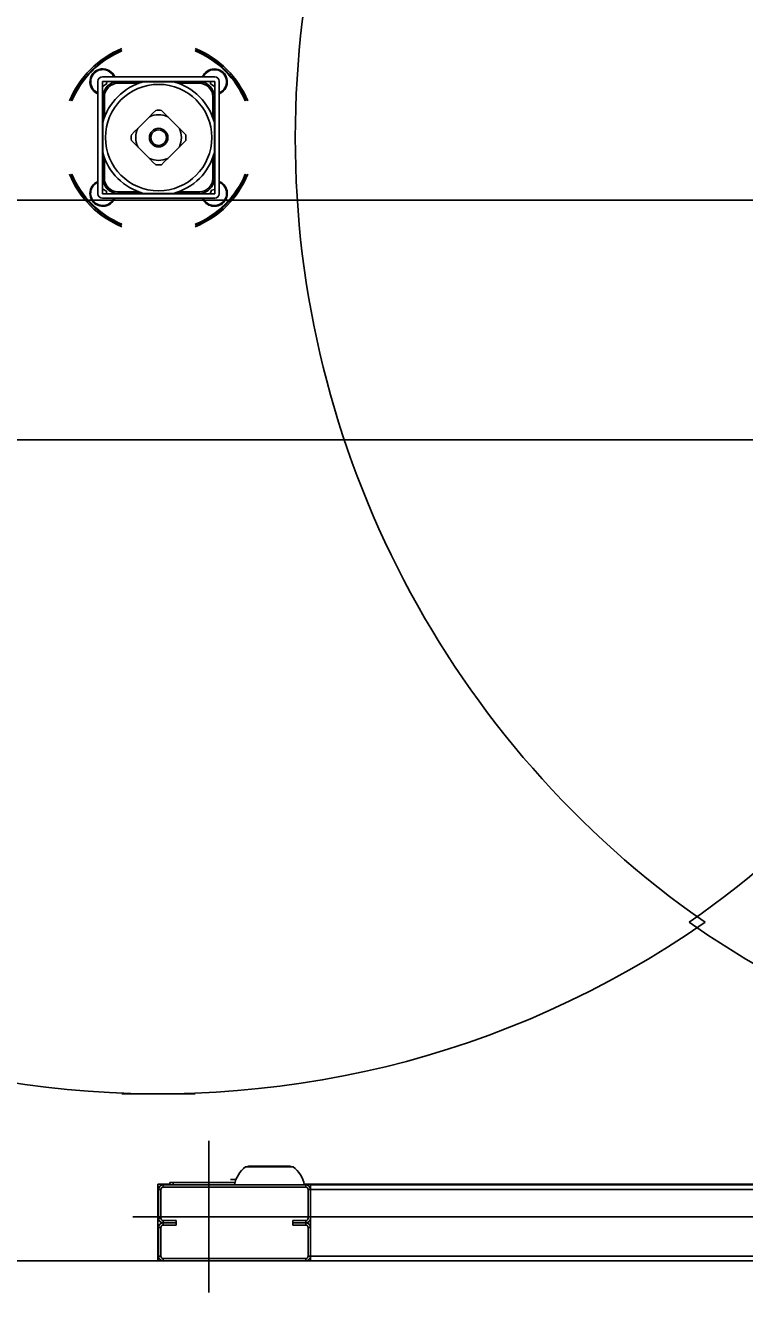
# Model space of a CAD drawing. Extents: x -264205 to -263659, y -1242401 to -1242060.
# Drawn here: x -263852.388 to -263851.938, y -1242241.991 to -1242241.198 of the extents above; entities that cross this region are included whole.
import ezdxf

# ---------------------------------------------------------------- set-up
doc = ezdxf.new("R2010")
doc.units = 0
doc.layers.add('OBRUBNIKY_KOMUNIKACIE_PROJEKT', color=7, linetype='Continuous')
doc.layers.add('SITUACIA_DSP_2D', color=7, linetype='Continuous')

msp = doc.modelspace()

# ---------------------------------------------------------------- linework, layer by layer
at = {"layer": 'OBRUBNIKY_KOMUNIKACIE_PROJEKT'}
msp.add_line((-263822.78979, -1242241.45725), (-263894.96779, -1242241.45725), dxfattribs=at)
at = {"layer": 'SITUACIA_DSP_2D'}
for p, q in [((-263852.34274, -1242241.23296), (-263852.34274, -1242241.30326)), ((-263852.26959, -1242241.23011), (-263852.33989, -1242241.23011)), ((-263852.33989, -1242241.23296), (-263852.33989, -1242241.30326)), ((-263852.26959, -1242241.23296), (-263852.33989, -1242241.23296)), ((-263852.33731, -1242241.23296), (-263852.33717, -1242241.23431)), ((-263852.33207, -1242241.23339), (-263852.33207, -1242241.23296)), ((-263852.3316, -1242241.23296), (-263852.3316, -1242241.2333)), ((-263852.33015, -1242241.23319), (-263852.33015, -1242241.23414)), ((-263852.33015, -1242241.23319), (-263852.31427, -1242241.23319)), ((-263852.31411, -1242241.23319), (-263852.3084, -1242241.23319)), ((-263852.3084, -1242241.23319), (-263852.30318, -1242241.23319)), ((-263852.30318, -1242241.23319), (-263852.29788, -1242241.23319)), ((-263852.29788, -1242241.23319), (-263852.29537, -1242241.23319)), ((-263852.29521, -1242241.23319), (-263852.27933, -1242241.23319)), ((-263852.27933, -1242241.23414), (-263852.27933, -1242241.23319)), ((-263852.27788, -1242241.2333), (-263852.27788, -1242241.23296)), ((-263852.27741, -1242241.23296), (-263852.27741, -1242241.23339)), ((-263852.27623, -1242241.22911), (-263852.27676, -1242241.23011)), ((-263852.27224, -1242241.23445), (-263852.27218, -1242241.23296)), ((-263852.26959, -1242241.30326), (-263852.26959, -1242241.23296)), ((-263852.26674, -1242241.30326), (-263852.26674, -1242241.23296)), ((-263852.3394, -1242241.23591), (-263852.33989, -1242241.23568)), ((-263852.33989, -1242241.24077), (-263852.33946, -1242241.24077)), ((-263852.33954, -1242241.24125), (-263852.33989, -1242241.24125)), ((-263852.33717, -1242241.23431), (-263852.3394, -1242241.23591)), ((-263852.31712, -1242241.23414), (-263852.33015, -1242241.23414)), ((-263852.27933, -1242241.23414), (-263852.29236, -1242241.23414)), ((-263852.26992, -1242241.23592), (-263852.27224, -1242241.23445)), ((-263852.27002, -1242241.24077), (-263852.26959, -1242241.24077)), ((-263852.26959, -1242241.24125), (-263852.26994, -1242241.24125)), ((-263852.26959, -1242241.23574), (-263852.26992, -1242241.23592)), ((-263852.26541, -1242241.23995), (-263852.26674, -1242241.24064)), ((-263852.2641, -1242241.23889), (-263852.26541, -1242241.23995)), ((-263852.33965, -1242241.24269), (-263852.3387, -1242241.24269)), ((-263852.33965, -1242241.25857), (-263852.33965, -1242241.24269)), ((-263852.3387, -1242241.24269), (-263852.3387, -1242241.25573)), ((-263852.27078, -1242241.24269), (-263852.26983, -1242241.24269)), ((-263852.27078, -1242241.25573), (-263852.27078, -1242241.24269)), ((-263852.26983, -1242241.24269), (-263852.26983, -1242241.25857)), ((-263852.31776, -1242241.26232), (-263852.31053, -1242241.25508)), ((-263852.31053, -1242241.25508), (-263852.30849, -1242241.25305)), ((-263852.30849, -1242241.25305), (-263852.30654, -1242241.2511)), ((-263852.30294, -1242241.2511), (-263852.30101, -1242241.25303)), ((-263852.30101, -1242241.25303), (-263852.29895, -1242241.25508)), ((-263852.29895, -1242241.25508), (-263852.29172, -1242241.26232)), ((-263852.33965, -1242241.26444), (-263852.33965, -1242241.25874)), ((-263852.33965, -1242241.26978), (-263852.33965, -1242241.26444)), ((-263852.32174, -1242241.2663), (-263852.31982, -1242241.26437)), ((-263852.31982, -1242241.26437), (-263852.31776, -1242241.26232)), ((-263852.29172, -1242241.26232), (-263852.28969, -1242241.26435)), ((-263852.28969, -1242241.26435), (-263852.28774, -1242241.2663)), ((-263852.26983, -1242241.25874), (-263852.26983, -1242241.26444)), ((-263852.26983, -1242241.26444), (-263852.26983, -1242241.26966)), ((-263852.33965, -1242241.27496), (-263852.33965, -1242241.26978)), ((-263852.31979, -1242241.27186), (-263852.32174, -1242241.26991)), ((-263852.31776, -1242241.27389), (-263852.31979, -1242241.27186)), ((-263852.28966, -1242241.27184), (-263852.29172, -1242241.27389)), ((-263852.28774, -1242241.26991), (-263852.28966, -1242241.27184)), ((-263852.26983, -1242241.26966), (-263852.26983, -1242241.27496)), ((-263852.33965, -1242241.27747), (-263852.33965, -1242241.27496)), ((-263852.33965, -1242241.29352), (-263852.33965, -1242241.27764)), ((-263852.3387, -1242241.28048), (-263852.3387, -1242241.29352)), ((-263852.31053, -1242241.28113), (-263852.31776, -1242241.27389)), ((-263852.30847, -1242241.28318), (-263852.31053, -1242241.28113)), ((-263852.29895, -1242241.28113), (-263852.30098, -1242241.28316)), ((-263852.29172, -1242241.27389), (-263852.29895, -1242241.28113)), ((-263852.27078, -1242241.29352), (-263852.27078, -1242241.28048)), ((-263852.26983, -1242241.27496), (-263852.26983, -1242241.27747)), ((-263852.26983, -1242241.27764), (-263852.26983, -1242241.29352)), ((-263852.30654, -1242241.28511), (-263852.30847, -1242241.28318)), ((-263852.30098, -1242241.28316), (-263852.30294, -1242241.28511)), ((-263852.33989, -1242241.29497), (-263852.33954, -1242241.29496)), ((-263852.33951, -1242241.29544), (-263852.33989, -1242241.29544)), ((-263852.33965, -1242241.29352), (-263852.3387, -1242241.29352)), ((-263852.33946, -1242241.29544), (-263852.33951, -1242241.29544)), ((-263852.27078, -1242241.29352), (-263852.26983, -1242241.29352)), ((-263852.26959, -1242241.29544), (-263852.27002, -1242241.29544)), ((-263852.26994, -1242241.29496), (-263852.26959, -1242241.29497)), ((-263852.33989, -1242241.3004), (-263852.33971, -1242241.30029)), ((-263852.33989, -1242241.30326), (-263852.26959, -1242241.30326)), ((-263852.33971, -1242241.30029), (-263852.33732, -1242241.30163)), ((-263852.33732, -1242241.30163), (-263852.33729, -1242241.30326)), ((-263852.33207, -1242241.30326), (-263852.33207, -1242241.30282)), ((-263852.3316, -1242241.30291), (-263852.3316, -1242241.30326)), ((-263852.33015, -1242241.30207), (-263852.31712, -1242241.30207)), ((-263852.33015, -1242241.30302), (-263852.33015, -1242241.30207)), ((-263852.31427, -1242241.30302), (-263852.33015, -1242241.30302)), ((-263852.3084, -1242241.30302), (-263852.31411, -1242241.30302)), ((-263852.30307, -1242241.30302), (-263852.3084, -1242241.30302)), ((-263852.29788, -1242241.30302), (-263852.30307, -1242241.30302)), ((-263852.29537, -1242241.30302), (-263852.29788, -1242241.30302)), ((-263852.27933, -1242241.30302), (-263852.29521, -1242241.30302)), ((-263852.29236, -1242241.30207), (-263852.27933, -1242241.30207)), ((-263852.27933, -1242241.30207), (-263852.27933, -1242241.30302)), ((-263852.27788, -1242241.30326), (-263852.27788, -1242241.30291)), ((-263852.27741, -1242241.30282), (-263852.27741, -1242241.30295)), ((-263852.27741, -1242241.30295), (-263852.27741, -1242241.30326)), ((-263852.27242, -1242241.30326), (-263852.27156, -1242241.30093)), ((-263852.27156, -1242241.30093), (-263852.26959, -1242241.30059)), ((-263894.58097, -1242241.30722), (-263822.78979, -1242241.30722)), ((-263852.33989, -1242241.30611), (-263852.26959, -1242241.30611)), ((-263852.3329, -1242241.30744), (-263852.33396, -1242241.30875)), ((-263852.3322, -1242241.30611), (-263852.3329, -1242241.30744)), ((-263822.78979, -1242241.45724), (-263894.96779, -1242241.45724)), ((-263852.32768, -1242241.86661), (-263852.2818, -1242241.86661)), ((-263852.27339, -1242241.99106), (-263852.27339, -1242241.89606)), ((-263852.22048, -1242241.91221), (-263852.25031, -1242241.91221)), ((-263852.24882, -1242241.91202), (-263852.24916, -1242241.91221)), ((-263852.24818, -1242241.91189), (-263852.24882, -1242241.91202)), ((-263852.24818, -1242241.91189), (-263852.22261, -1242241.91189)), ((-263852.22196, -1242241.91202), (-263852.22261, -1242241.91189)), ((-263852.22163, -1242241.91221), (-263852.22196, -1242241.91202)), ((-263852.29762, -1242241.92313), (-263852.30521, -1242241.92313)), ((-263852.30521, -1242241.92313), (-263852.30521, -1242241.97111)), ((-263852.30189, -1242241.92361), (-263852.30189, -1242241.92503)), ((-263852.21259, -1242241.92361), (-263852.30189, -1242241.92361)), ((-263852.29762, -1242241.92361), (-263852.29762, -1242241.92218)), ((-263852.29762, -1242241.92218), (-263852.29572, -1242241.92218)), ((-263852.29572, -1242241.92361), (-263852.29572, -1242241.92218)), ((-263852.29572, -1242241.92218), (-263852.25691, -1242241.92218)), ((-263852.25985, -1242241.92209), (-263852.25689, -1242241.92209)), ((-263852.25978, -1242241.92028), (-263852.25663, -1242241.92028)), ((-263852.25629, -1242241.92028), (-263852.25663, -1242241.92028)), ((-263852.25663, -1242241.92068), (-263852.25663, -1242241.92028)), ((-263852.25662, -1242241.92114), (-263852.25663, -1242241.92068)), ((-263851.96274, -1242241.92313), (-263852.21364, -1242241.92313)), ((-263852.21259, -1242241.92503), (-263852.21259, -1242241.92361)), ((-263852.20974, -1242241.92361), (-263851.96274, -1242241.92361)), ((-263852.20974, -1242241.92361), (-263852.20974, -1242241.92646)), ((-263851.97274, -1242241.92313), (-263851.72185, -1242241.92313)), ((-263851.72574, -1242241.92361), (-263851.97274, -1242241.92361)), ((-263852.30332, -1242241.92646), (-263852.30474, -1242241.92646)), ((-263852.30474, -1242241.92646), (-263852.30474, -1242241.94451)), ((-263852.30332, -1242241.92646), (-263852.30332, -1242241.94451)), ((-263852.21259, -1242241.92503), (-263852.30189, -1242241.92503)), ((-263852.20974, -1242241.92646), (-263852.21117, -1242241.92646)), ((-263852.21117, -1242241.94451), (-263852.21117, -1242241.92646)), ((-263852.20974, -1242241.92646), (-263851.96274, -1242241.92646)), ((-263852.20974, -1242241.94451), (-263852.20974, -1242241.92646)), ((-263852.20974, -1242241.92646), (-263852.20974, -1242241.95591)), ((-263851.72574, -1242241.92646), (-263851.97274, -1242241.92646)), ((-263852.32089, -1242241.94356), (-263851.96274, -1242241.94356)), ((-263852.30474, -1242241.94451), (-263852.30332, -1242241.94451)), ((-263852.30189, -1242241.94593), (-263852.30189, -1242241.94736)), ((-263852.30189, -1242241.94593), (-263852.29382, -1242241.94593)), ((-263852.30189, -1242241.94736), (-263852.30189, -1242241.94878)), ((-263852.30189, -1242241.94736), (-263852.29382, -1242241.94736)), ((-263852.29382, -1242241.94736), (-263852.30189, -1242241.94736)), ((-263852.29382, -1242241.94593), (-263852.29382, -1242241.94736)), ((-263852.29382, -1242241.94736), (-263852.29382, -1242241.94878)), ((-263852.22067, -1242241.94736), (-263852.22067, -1242241.94593)), ((-263852.22067, -1242241.94593), (-263852.21259, -1242241.94593)), ((-263852.22067, -1242241.94736), (-263852.21259, -1242241.94736)), ((-263852.21259, -1242241.94736), (-263852.22067, -1242241.94736)), ((-263852.22067, -1242241.94878), (-263852.22067, -1242241.94736)), ((-263852.21259, -1242241.94736), (-263852.21259, -1242241.94593)), ((-263852.21259, -1242241.94878), (-263852.21259, -1242241.94736)), ((-263851.61459, -1242241.94356), (-263851.97274, -1242241.94356)), ((-263852.30332, -1242241.95021), (-263852.30474, -1242241.95021)), ((-263852.30474, -1242241.95021), (-263852.30474, -1242241.96826)), ((-263852.30332, -1242241.95021), (-263852.30332, -1242241.96826)), ((-263852.29382, -1242241.94878), (-263852.30189, -1242241.94878)), ((-263852.21259, -1242241.94878), (-263852.22067, -1242241.94878)), ((-263852.21117, -1242241.96826), (-263852.21117, -1242241.95021)), ((-263852.20974, -1242241.95021), (-263852.21117, -1242241.95021)), ((-263852.20974, -1242241.96826), (-263852.20974, -1242241.95021)), ((-263852.20974, -1242241.96826), (-263852.20974, -1242241.96161)), ((-263852.81937, -1242241.97111), (-263852.30521, -1242241.97111)), ((-263852.30521, -1242241.97111), (-263852.30189, -1242241.97111)), ((-263852.30474, -1242241.96826), (-263852.30332, -1242241.96826)), ((-263852.30189, -1242241.96968), (-263852.30189, -1242241.97111)), ((-263852.30189, -1242241.96968), (-263852.21259, -1242241.96968)), ((-263852.30189, -1242241.97111), (-263852.21259, -1242241.97111)), ((-263852.21259, -1242241.97111), (-263852.21259, -1242241.96968)), ((-263852.21259, -1242241.97111), (-263852.20974, -1242241.97111)), ((-263852.21117, -1242241.96826), (-263852.20974, -1242241.96826)), ((-263851.96274, -1242241.96826), (-263852.20974, -1242241.96826)), ((-263852.20974, -1242241.97111), (-263852.20974, -1242241.96826)), ((-263851.96274, -1242241.97111), (-263852.20974, -1242241.97111)), ((-263851.97274, -1242241.96826), (-263851.72574, -1242241.96826)), ((-263851.97274, -1242241.97111), (-263851.72574, -1242241.97111))]:
    msp.add_line(p, q, dxfattribs=at)
for radius in [0.0333, 0.0058, 0.00485]:
    msp.add_circle((-263852.30474, -1242241.26811), radius, dxfattribs=at)
for centre, radius, start, end in [((-263852.30474, -1242241.26811), 0.5985, 55.15038, 304.84962), ((-263851.63074, -1242241.26811), 0.5985, 235.15038, 124.84962), ((-263851.62074, -1242241.26811), 0.5985, 124.85019, 235.14981), ((-263852.31474, -1242241.26811), 0.5985, 304.85019, 55.14981), ((-263852.30474, -1242241.26811), 0.06033, 112.35319, 157.6468), ((-263852.30474, -1242241.26811), 0.05938, 112.73068, 157.26932), ((-263852.30474, -1242241.26811), 0.0589, 112.9244, 157.07561), ((-263852.30474, -1242241.26811), 0.06033, 22.3532, 67.64681), ((-263852.30474, -1242241.26811), 0.05938, 22.73068, 67.26932), ((-263852.30474, -1242241.26811), 0.0589, 22.92439, 67.0756), ((-263852.33967, -1242241.23318), 0.00807, 22.33694, 247.66306), ((-263852.33967, -1242241.23318), 0.0076, 23.81632, 215.64555), ((-263852.26981, -1242241.23318), 0.00807, 315, 157.66306), ((-263852.26981, -1242241.23318), 0.0076, 293.81632, 147.68074), ((-263852.33989, -1242241.23296), 0.00285, 90, 180), ((-263852.30474, -1242241.26811), 0.03615, 105.02022, 164.97979), ((-263852.33015, -1242241.24269), 0.0095, 90, 180), ((-263852.30474, -1242241.26811), 0.03615, 15.02021, 74.97978), ((-263852.27933, -1242241.24269), 0.0095, 0, 90), ((-263852.26959, -1242241.23296), 0.00285, 0, 90), ((-263852.33967, -1242241.23318), 0.0076, 215.64555, 246.18368), ((-263852.33015, -1242241.24269), 0.00855, 90, 180), ((-263852.27933, -1242241.24269), 0.00855, 0, 90), ((-263852.30474, -1242241.26811), 0.01425, 66.03947, 113.96053), ((-263852.30474, -1242241.26811), 0.0171, 83.94244, 96.05756), ((-263852.30474, -1242241.26811), 0.01425, 156.03947, 203.96053), ((-263852.30474, -1242241.26811), 0.01425, 336.03947, 23.96053), ((-263852.30474, -1242241.26811), 0.0171, 173.94245, 186.05755), ((-263852.30474, -1242241.26811), 0.0171, 353.94245, 6.05755), ((-263852.30474, -1242241.26811), 0.03615, 195.02021, 254.97978), ((-263852.30474, -1242241.26811), 0.01425, 246.03947, 293.96053), ((-263852.30474, -1242241.26811), 0.03615, 285.02022, 344.97979), ((-263852.30474, -1242241.26811), 0.0171, 263.94244, 276.05756), ((-263852.30474, -1242241.26811), 0.06033, 202.3532, 247.64681), ((-263852.30474, -1242241.26811), 0.05938, 202.73068, 247.26932), ((-263852.30474, -1242241.26811), 0.0589, 202.92439, 247.0756), ((-263852.33967, -1242241.30304), 0.00807, 112.33694, 315), ((-263852.33967, -1242241.30304), 0.0076, 113.81632, 150.85023), ((-263852.33015, -1242241.29352), 0.0095, 180, 270), ((-263852.33015, -1242241.29352), 0.00855, 180, 270), ((-263852.30474, -1242241.26811), 0.06033, 292.35319, 337.6468), ((-263852.27933, -1242241.29352), 0.00855, 270, 0), ((-263852.27933, -1242241.29352), 0.0095, 270, 0), ((-263852.26981, -1242241.30304), 0.0076, 203.81632, 66.18368), ((-263852.26981, -1242241.30304), 0.00807, 315, 67.66306), ((-263852.30474, -1242241.26811), 0.0589, 315, 337.07561), ((-263852.30474, -1242241.26811), 0.05938, 315, 337.26932), ((-263852.33967, -1242241.30304), 0.0076, 150.85023, 336.18368), ((-263852.33989, -1242241.30326), 0.00285, 180, 270), ((-263852.26959, -1242241.30326), 0.00285, 270, 0), ((-263852.30474, -1242241.26811), 0.0589, 292.9244, 315), ((-263852.30474, -1242241.26811), 0.05938, 292.73068, 315), ((-263852.26981, -1242241.30304), 0.00807, 202.33694, 315), ((-263852.23858, -1242241.92715), 0.019, 128.12879, 169.24413), ((-263852.23221, -1242241.92715), 0.019, 10.75587, 51.87121), ((-263852.30189, -1242241.92646), 0.00285, 90, 180), ((-263852.25976, -1242241.92209), 0.000095, 180, 270), ((-263852.21259, -1242241.92646), 0.00285, 0, 90), ((-263852.30189, -1242241.92646), 0.00143, 90, 180), ((-263852.21259, -1242241.92646), 0.00143, 0, 90), ((-263852.30189, -1242241.94451), 0.00285, 180, 270), ((-263852.30189, -1242241.95021), 0.00285, 90, 180), ((-263852.30189, -1242241.94451), 0.00143, 180, 270), ((-263852.21259, -1242241.94451), 0.00143, 270, 0), ((-263852.21259, -1242241.94451), 0.00285, 270, 0), ((-263852.21259, -1242241.95021), 0.00285, 0, 90), ((-263852.30189, -1242241.95021), 0.00143, 90, 180), ((-263852.21259, -1242241.95021), 0.00143, 0, 90), ((-263852.30189, -1242241.96826), 0.00285, 180, 270), ((-263852.30189, -1242241.96826), 0.00143, 180, 270), ((-263852.21259, -1242241.96826), 0.00143, 270, 0), ((-263852.21259, -1242241.96826), 0.00285, 270, 0)]:
    msp.add_arc(centre, radius, start, end, dxfattribs=at)

doc.saveas('drawing.dxf')
